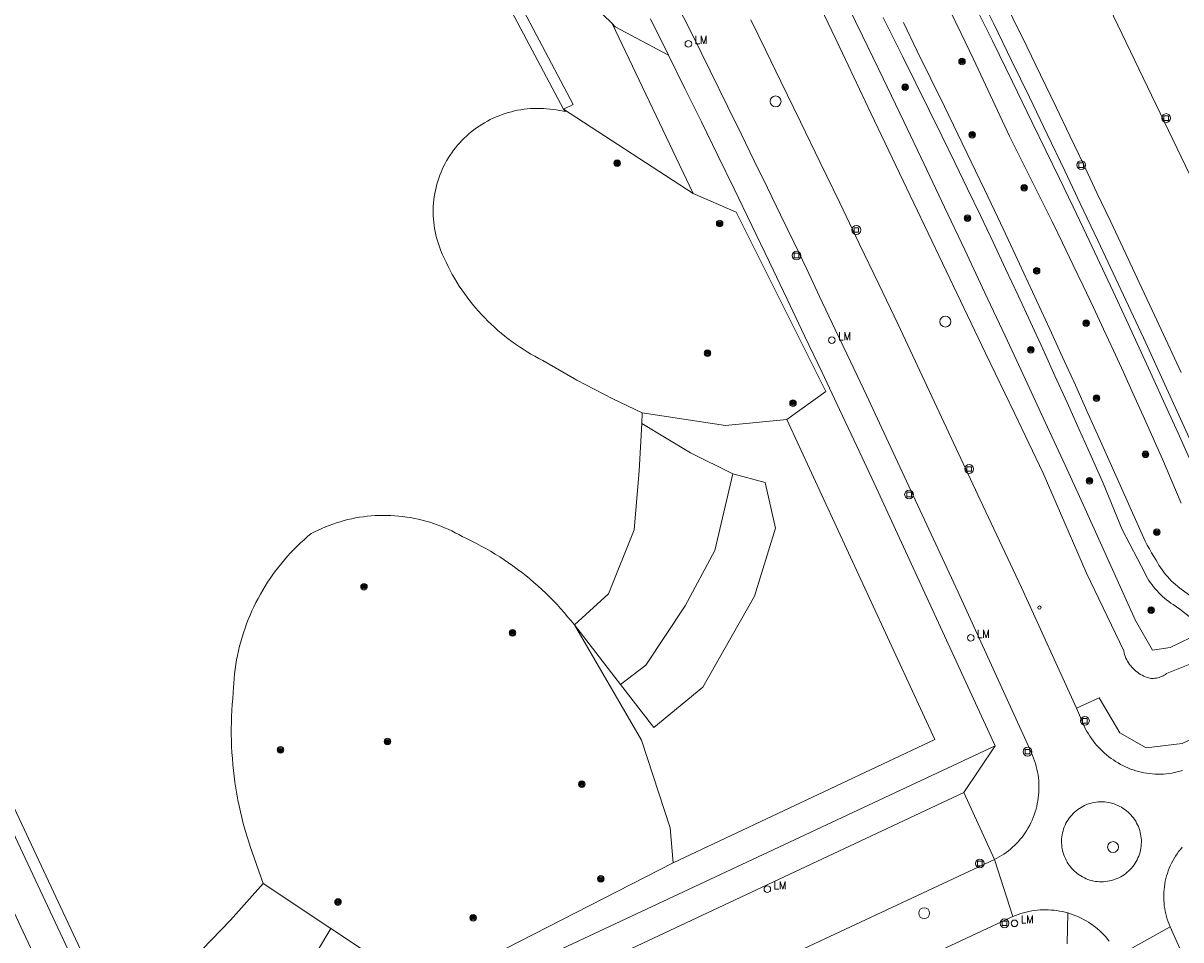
# Model space of a CAD drawing. Header units: metres. Extents: x 138165 to 154469, y 480134 to 494189.
# Tile 565 of 656: x 146877 to 146965, y 486836 to 486905. Entities that reach past the tile are written whole.
import ezdxf

# ---------------------------------------------------------------- set-up
doc = ezdxf.new("R2010")
doc.units = ezdxf.units.M
doc.header["$LTSCALE"] = 0.001
doc.header["$MEASUREMENT"] = 0
for name, color, linetype, lineweight in [('Level 5', 7, 'Continuous', 0), ('TOP-L-terrein schutting raster hek leuning', 7, 'Continuous', 0), ('TOP-L-topo objecten punt', 7, 'Continuous', 0), ('TOP-L-topo objecten vlak', 7, 'Continuous', 0), ('TOP-L-water beschoeiing', 7, 'Continuous', 0)]:
    doc.layers.add(name, color=color, linetype=linetype, lineweight=lineweight)
doc.styles.add('Style-STANDARD', font='STANDARD.shx')

# ---------------------------------------------------------------- blocks, each defined once
blk = doc.blocks.new('24')
at = {"layer": 'TOP-L-topo objecten punt', "color": 7, "linetype": 'Continuous', "lineweight": 0}
for radius in [0.025, 0.0182, 0.0115, 0.005]:
    blk.add_circle((0, 0), radius, dxfattribs=at)
blk = doc.blocks.new('39')
at = {"layer": 'TOP-L-topo objecten punt', "color": 7, "linetype": 'Continuous', "lineweight": 0}
for p, q in [((0.0175, 0.0175), (-0.0175, 0.0175)), ((-0.0175, 0.0175), (-0.0175, -0.0175)), ((0.0175, 0.0175), (0.0175, -0.0175)), ((0.0175, -0.0175), (-0.0175, -0.0175))]:
    blk.add_line(p, q, dxfattribs=at)
blk.add_circle((0, 0), 0.0332, dxfattribs=at)
blk = doc.blocks.new('*U13')
at = {"layer": 'Level 5', "color": 7, "linetype": 'Continuous', "lineweight": 0}
blk.add_circle((0, 0), 0.0415, dxfattribs=at)
blk = doc.blocks.new('150')
at = {"layer": 'Level 5', "color": 7, "linetype": 'Continuous', "lineweight": 0}
blk.add_blockref('*U13', (0, 0), dxfattribs=at)
blk = doc.blocks.new('10')
at = {"layer": 'TOP-L-topo objecten punt', "linetype": 'Continuous', "lineweight": 0}
blk.add_circle((0, 0), 0.0125, dxfattribs=at)
blk = doc.blocks.new('16')
at = {"layer": 'TOP-L-topo objecten punt', "color": 7, "linetype": 'Continuous', "lineweight": 0}
blk.add_circle((0, 0), 0.025, dxfattribs=at)
at = {"layer": 'TOP-L-topo objecten punt', "color": 7, "linetype": 'Continuous', "lineweight": 0, "style": 'Style-STANDARD'}
blk.add_text('LM', height=0.06, dxfattribs=at).set_placement((0.0483, 0))

msp = doc.modelspace()

# ---------------------------------------------------------------- linework, layer by layer
at = {"layer": 'TOP-L-terrein schutting raster hek leuning', "flags": 128}
msp.add_lwpolyline([(146949.349, 486907.745), (146950.557, 486905.275), (146951.911, 486902.494), (146953.258, 486899.711), (146954.601, 486896.924), (146955.937, 486894.135), (146957.12, 486891.653), (146958.445, 486888.858), (146959.618, 486886.372), (146960.786, 486883.883), (146962.095, 486881.081), (146973.011, 486857.134)], dxfattribs=at)
at = {"layer": 'TOP-L-topo objecten vlak', "flags": 128}
for points in [[(146884.243, 486962.45), (146884.576, 486961.817), (146906.966, 486919.601), (146909.482, 486914.733), (146917.921, 486898.803)], [(146824.07, 486955.069), (146864.155, 486869.581), (146860.878, 486868.027), (146863.354, 486862.701), (146866.684, 486864.183), (146887.142, 486820.581)], [(146882.801, 486831.872), (146867.106, 486865.315), (146863.718, 486863.802), (146861.967, 486867.601), (146865.246, 486869.15), (146832.145, 486939.909)], [(146949.989, 486925.543), (146951.818, 486921.955), (146954.499, 486916.553), (146968.317, 486887.841), (146972.262, 486879.27), (146981.276, 486859.273), (146981.3, 486859.215)], [(146964.768, 486878.839), (146963.761, 486881.012), (146962.751, 486883.183), (146961.593, 486885.663), (146960.575, 486887.83), (146959.408, 486890.306), (146958.382, 486892.47), (146957.354, 486894.632), (146956.321, 486896.793), (146955.285, 486898.952), (146954.097, 486901.417), (146953.054, 486903.572), (146952.007, 486905.726), (146950.806, 486908.185), (146949.751, 486910.335), (146948.542, 486912.79), (146947.407, 486915.064), (146946.325, 486917.225), (146945.06, 486919.744), (146943.973, 486921.902), (146943.896, 486922.054)], [(146910.573, 486915.315), (146911.09, 486915.514), (146912.474, 486914.631), (146916.725, 486910.056), (146921.611, 486905.301)], [(146917.921, 486898.803), (146918.669, 486899.167), (146910.242, 486915.131)], [(146967.069, 486857.366), (146963.668, 486856.001), (146963.581, 486855.938), (146963.49, 486855.88), (146963.396, 486855.828), (146963.299, 486855.781), (146963.2, 486855.741), (146963.098, 486855.706), (146962.994, 486855.678), (146962.889, 486855.655), (146962.783, 486855.639), (146962.676, 486855.63), (146962.568, 486855.627), (146962.461, 486855.63), (146962.325, 486855.664), (146962.191, 486855.706), (146962.059, 486855.754), (146961.93, 486855.809), (146961.805, 486855.871), (146961.682, 486855.939), (146961.563, 486856.014), (146961.448, 486856.095), (146961.338, 486856.181), (146961.232, 486856.273), (146961.131, 486856.371), (146961.036, 486856.473), (146960.945, 486856.58), (146960.861, 486856.692), (146960.782, 486856.809), (146960.71, 486856.929), (146960.644, 486857.052), (146960.584, 486857.179), (146960.531, 486857.309), (146960.485, 486857.442), (146960.446, 486857.576), (146960.414, 486857.713), (146957.602, 486863.621), (146954.313, 486871.2), (146952.12, 486875.745), (146949.932, 486880.293), (146947.75, 486884.843), (146945.573, 486889.397), (146943.402, 486893.953), (146941.237, 486898.511), (146939.077, 486903.072), (146936.923, 486907.636)], [(146939.048, 486907.621), (146940.614, 486904.379), (146942.174, 486901.134), (146943.728, 486897.887), (146945.277, 486894.637), (146946.821, 486891.384), (146948.358, 486888.129), (146949.89, 486884.871), (146951.417, 486881.61), (146952.938, 486878.347), (146954.453, 486875.081), (146955.963, 486871.812), (146957.467, 486868.541), (146961.298, 486860.027), (146962.594, 486857.763), (146963.94, 486857.98), (146966.226, 486859.094)], [(146926.355, 486907.169), (146927.704, 486904.448), (146929.048, 486901.724), (146930.385, 486898.998), (146931.394, 486896.949), (146932.399, 486894.897), (146933.399, 486892.844), (146934.394, 486890.788), (146935.385, 486888.73), (146936.371, 486886.67), (146937.353, 486884.607), (146938.541, 486882.11), (146939.724, 486879.61), (146940.903, 486877.109), (146942.077, 486874.605), (146947.856, 486862.175), (146953.413, 486849.986), (146953.501, 486849.786), (146953.582, 486849.582), (146953.655, 486849.376), (146953.722, 486849.167), (146953.781, 486848.957), (146953.832, 486848.744), (146953.877, 486848.53), (146953.913, 486848.314), (146953.942, 486848.097), (146953.964, 486847.879), (146953.978, 486847.661), (146953.984, 486847.442), (146953.983, 486847.223), (146953.974, 486847.004), (146953.957, 486846.786), (146953.933, 486846.569), (146953.901, 486846.352), (146953.862, 486846.137), (146953.815, 486845.923), (146953.761, 486845.711), (146953.699, 486845.501), (146953.63, 486845.293), (146953.554, 486845.088), (146953.47, 486844.886), (146953.38, 486844.686), (146953.283, 486844.49), (146953.179, 486844.298), (146953.068, 486844.109), (146952.951, 486843.924), (146952.831, 486843.753), (146952.704, 486843.586), (146952.572, 486843.424), (146952.434, 486843.266), (146952.291, 486843.113), (146952.143, 486842.966), (146951.99, 486842.823), (146951.831, 486842.686), (146951.668, 486842.555), (146951.501, 486842.429), (146951.329, 486842.31), (146951.154, 486842.196), (146950.974, 486842.089), (146950.791, 486841.988), (146950.604, 486841.893)], [(146948.932, 486907.081), (146950.453, 486903.991), (146951.968, 486900.898), (146953.477, 486897.802), (146954.513, 486895.674), (146955.544, 486893.544), (146956.567, 486891.41), (146957.585, 486889.273), (146958.597, 486887.134), (146959.602, 486884.991), (146960.601, 486882.846), (146961.594, 486880.697), (146962.58, 486878.546), (146963.56, 486876.392), (146964.534, 486874.235), (146965.502, 486872.075)], [(146964.782, 486868.934), (146964.066, 486870.594), (146963.343, 486872.251), (146962.615, 486873.906), (146961.879, 486875.558), (146961.138, 486877.207), (146960.39, 486878.853), (146959.636, 486880.496), (146958.876, 486882.136), (146958.109, 486883.774), (146957.336, 486885.408), (146956.557, 486887.04), (146955.771, 486888.668), (146954.98, 486890.294), (146954.182, 486891.916), (146953.378, 486893.536), (146952.567, 486895.152), (146951.751, 486896.765), (146950.846, 486898.713), (146949.934, 486900.658), (146949.016, 486902.601), (146948.092, 486904.54), (146947.161, 486906.476)], [(146921.611, 486905.301), (146927.759, 486892.426)], [(146921.611, 486905.301), (146921.848, 486905.07), (146925.882, 486902.915)], [(146925.882, 486902.915), (146924.519, 486905.665)], [(146956.83, 486853.382), (146952.65, 486862.526), (146949.534, 486869.173), (146946.418, 486875.819), (146943.301, 486882.466), (146941.833, 486885.547), (146940.359, 486888.626), (146938.879, 486891.702), (146937.395, 486894.775), (146935.905, 486897.846), (146934.409, 486900.914), (146933.269, 486903.253), (146932.123, 486905.589)], [(146942.183, 486905.773), (146943.655, 486902.792), (146944.652, 486900.793), (146945.643, 486898.79), (146946.628, 486896.785), (146947.606, 486894.776), (146948.578, 486892.764), (146949.543, 486890.749), (146950.502, 486888.731), (146951.454, 486886.71), (146952.4, 486884.686), (146953.34, 486882.659), (146954.273, 486880.629), (146955.2, 486878.596), (146956.12, 486876.56), (146957.034, 486874.521), (146957.941, 486872.48), (146958.842, 486870.435), (146960.287, 486866.938), (146962.03, 486863.577), (146962.124, 486863.401), (146962.224, 486863.228), (146962.33, 486863.058), (146962.441, 486862.892), (146962.558, 486862.73), (146962.68, 486862.571), (146962.807, 486862.417), (146962.939, 486862.267), (146963.076, 486862.121), (146963.218, 486861.98), (146963.364, 486861.844), (146963.515, 486861.712), (146963.67, 486861.586), (146963.829, 486861.465), (146963.991, 486861.349), (146964.158, 486861.238), (146964.663, 486860.895), (146965.514, 486860.23)], [(146966.361, 486861.247), (146964.676, 486862.469), (146964.506, 486862.604), (146964.34, 486862.744), (146964.18, 486862.889), (146964.024, 486863.04), (146963.873, 486863.196), (146963.727, 486863.357), (146963.587, 486863.522), (146963.452, 486863.692), (146963.323, 486863.867), (146963.2, 486864.045), (146963.083, 486864.228), (146962.972, 486864.414), (146962.867, 486864.604), (146962.693, 486864.884), (146962.524, 486865.167), (146962.359, 486865.452), (146962.199, 486865.74), (146962.043, 486866.03), (146959.602, 486871.49), (146958.656, 486873.625), (146957.704, 486875.757), (146956.746, 486877.886), (146955.781, 486880.012), (146954.81, 486882.135), (146953.832, 486884.256), (146952.849, 486886.373), (146951.859, 486888.488), (146950.862, 486890.6), (146949.86, 486892.708), (146948.851, 486894.814), (146947.836, 486896.917), (146946.815, 486899.017), (146945.788, 486901.113), (146944.754, 486903.207), (146943.7, 486905.398)], [(146925.882, 486902.915), (146927.136, 486900.38), (146928.384, 486897.842), (146929.628, 486895.302), (146930.866, 486892.759), (146932.212, 486889.978), (146933.553, 486887.195), (146934.888, 486884.409), (146936.217, 486881.62), (146937.54, 486878.828), (146938.858, 486876.034), (146940.17, 486873.237), (146941.476, 486870.437), (146950.67, 486850.52)], [(146923.902, 486875.786), (146921.673, 486876.845), (146918.932, 486878.248), (146916.365, 486879.75), (146916.059, 486879.906), (146915.756, 486880.069), (146915.457, 486880.238), (146915.162, 486880.413), (146914.87, 486880.595), (146914.582, 486880.782), (146914.298, 486880.976), (146914.019, 486881.176), (146913.744, 486881.382), (146913.473, 486881.594), (146913.207, 486881.811), (146912.946, 486882.034), (146912.689, 486882.263), (146912.438, 486882.497), (146912.191, 486882.736), (146911.95, 486882.981), (146911.714, 486883.231), (146911.483, 486883.485), (146911.258, 486883.745), (146911.038, 486884.009), (146910.824, 486884.278), (146910.616, 486884.552), (146910.414, 486884.829), (146910.218, 486885.111), (146910.028, 486885.398), (146909.844, 486885.688), (146909.666, 486885.982), (146909.495, 486886.28), (146909.33, 486886.581), (146909.171, 486886.886), (146909.019, 486887.194), (146908.874, 486887.505), (146908.735, 486887.82), (146908.603, 486888.137), (146908.517, 486888.363), (146908.437, 486888.591), (146908.365, 486888.821), (146908.3, 486889.054), (146908.242, 486889.288), (146908.192, 486889.524), (146908.148, 486889.762), (146908.113, 486890.001), (146908.084, 486890.241), (146908.063, 486890.481), (146908.05, 486890.722), (146908.044, 486890.964), (146908.046, 486891.205), (146908.055, 486891.447), (146908.071, 486891.688), (146908.095, 486891.928), (146908.127, 486892.167), (146908.165, 486892.406), (146908.212, 486892.643), (146908.265, 486892.878), (146908.326, 486893.112), (146908.394, 486893.344), (146908.469, 486893.573), (146908.551, 486893.8), (146908.641, 486894.025), (146908.737, 486894.246), (146908.84, 486894.465), (146908.95, 486894.68), (146909.066, 486894.891), (146909.189, 486895.099), (146909.318, 486895.303), (146909.454, 486895.503), (146909.595, 486895.699), (146909.743, 486895.89), (146909.897, 486896.076), (146910.056, 486896.258), (146910.221, 486896.434), (146910.391, 486896.606), (146910.566, 486896.772), (146910.747, 486896.932), (146910.932, 486897.087), (146911.125, 486897.238), (146911.322, 486897.384), (146911.524, 486897.523), (146911.73, 486897.657), (146911.939, 486897.783), (146912.153, 486897.904), (146912.37, 486898.017), (146912.591, 486898.124), (146912.814, 486898.225), (146913.041, 486898.318), (146913.271, 486898.404), (146913.503, 486898.484), (146913.737, 486898.556), (146913.973, 486898.621), (146914.212, 486898.678), (146914.452, 486898.729), (146914.693, 486898.771), (146914.936, 486898.807), (146915.179, 486898.835), (146915.423, 486898.856), (146915.668, 486898.869), (146915.913, 486898.875), (146916.158, 486898.873), (146916.403, 486898.863), (146916.648, 486898.846), (146916.892, 486898.822), (146917.135, 486898.79), (146917.377, 486898.751), (146918.069, 486898.641), (146917.921, 486898.803)], [(146917.921, 486898.803), (146927.759, 486892.426)], [(146927.759, 486892.426), (146931.033, 486890.992), (146937.811, 486877.394), (146934.858, 486875.275)], [(146923.861, 486874.966), (146923.902, 486875.786)], [(146934.858, 486875.275), (146930.221, 486874.804), (146923.902, 486875.786)], [(146934.858, 486875.275), (146946.088, 486850.987), (146926.244, 486841.632)], [(146918.751, 486859.684), (146921.341, 486862.058), (146923.29, 486866.904), (146923.679, 486871.38), (146923.861, 486874.966)], [(146930.781, 486871.157), (146927.572, 486872.753), (146923.861, 486874.966)], [(146930.781, 486871.157), (146933.214, 486870.504), (146934.013, 486867.017), (146932.415, 486861.86), (146928.493, 486854.959), (146924.789, 486851.909), (146922.243, 486855.164)], [(146922.243, 486855.164), (146924.171, 486856.63), (146927.149, 486861.134), (146929.401, 486865.346), (146930.781, 486871.157)], [(146895.157, 486840.077), (146894.472, 486842.028), (146894.317, 486842.456), (146894.169, 486842.887), (146894.028, 486843.319), (146893.894, 486843.755), (146893.768, 486844.192), (146893.648, 486844.631), (146893.536, 486845.072), (146893.431, 486845.515), (146893.334, 486845.96), (146893.243, 486846.406), (146893.16, 486846.854), (146893.085, 486847.303), (146893.016, 486847.753), (146892.955, 486848.204), (146892.902, 486848.656), (146892.856, 486849.109), (146892.817, 486849.563), (146892.786, 486850.017), (146892.762, 486850.471), (146892.746, 486850.926), (146892.737, 486851.381), (146892.736, 486851.837), (146892.742, 486852.292), (146892.755, 486852.747), (146892.776, 486853.202), (146892.805, 486853.656), (146892.841, 486854.11), (146892.884, 486854.563), (146892.898, 486854.918), (146892.919, 486855.272), (146892.948, 486855.625), (146892.985, 486855.978), (146893.03, 486856.33), (146893.082, 486856.681), (146893.142, 486857.031), (146893.21, 486857.379), (146893.285, 486857.726), (146893.368, 486858.07), (146893.459, 486858.414), (146893.557, 486858.754), (146893.662, 486859.093), (146893.775, 486859.43), (146893.896, 486859.763), (146894.023, 486860.094), (146894.158, 486860.423), (146894.3, 486860.748), (146894.449, 486861.07), (146894.605, 486861.388), (146894.768, 486861.703), (146894.938, 486862.015), (146895.115, 486862.323), (146895.298, 486862.626), (146895.488, 486862.926), (146895.685, 486863.221), (146895.888, 486863.512), (146896.097, 486863.799), (146896.313, 486864.08), (146896.534, 486864.357), (146896.762, 486864.629), (146896.996, 486864.896), (146897.235, 486865.158), (146897.48, 486865.415), (146897.731, 486865.666), (146897.987, 486865.911), (146898.249, 486866.151), (146898.515, 486866.385), (146898.787, 486866.613), (146899.053, 486866.751), (146899.322, 486866.882), (146899.594, 486867.006), (146899.87, 486867.124), (146900.148, 486867.234), (146900.429, 486867.337), (146900.713, 486867.432), (146900.999, 486867.521), (146901.287, 486867.602), (146901.577, 486867.676), (146901.869, 486867.742), (146902.162, 486867.801), (146902.457, 486867.853), (146902.753, 486867.896), (146903.05, 486867.933), (146903.348, 486867.961), (146903.647, 486867.982), (146903.946, 486867.996), (146904.245, 486868.001), (146904.545, 486867.999), (146904.844, 486867.99), (146905.143, 486867.973), (146905.441, 486867.948), (146905.739, 486867.915), (146906.035, 486867.875), (146906.331, 486867.828), (146906.625, 486867.772), (146906.918, 486867.71), (146907.209, 486867.64), (146907.498, 486867.562), (146907.785, 486867.477), (146908.07, 486867.385), (146908.352, 486867.286), (146908.632, 486867.179), (146908.909, 486867.065), (146909.183, 486866.945), (146909.454, 486866.817), (146909.721, 486866.682), (146909.985, 486866.541), (146910.245, 486866.393), (146910.612, 486866.222), (146910.977, 486866.045), (146911.338, 486865.861), (146911.695, 486865.671), (146912.05, 486865.474), (146912.4, 486865.271), (146912.747, 486865.062), (146913.09, 486864.846), (146913.43, 486864.625), (146913.765, 486864.397), (146914.096, 486864.164), (146914.423, 486863.925), (146914.746, 486863.679), (146915.064, 486863.429), (146915.377, 486863.172), (146915.686, 486862.91), (146915.99, 486862.642), (146916.29, 486862.369), (146916.584, 486862.091), (146916.874, 486861.807), (146917.158, 486861.519), (146917.437, 486861.225), (146917.711, 486860.926), (146917.979, 486860.623), (146918.242, 486860.314), (146918.499, 486860.001), (146918.751, 486859.684)], [(146861.053, 486859.363), (146863.434, 486860.479), (146866.104, 486859.551), (146884.31, 486820.671), (146880.124, 486818.697)], [(146926.244, 486841.632), (146926.02, 486844.295), (146923.846, 486850.943), (146918.751, 486859.684)], [(146918.751, 486859.684), (146922.243, 486855.164)], [(146967.069, 486857.366), (146969.233, 486852.76), (146964.852, 486850.682), (146962.111, 486850.364), (146960.11, 486851.494), (146958.54, 486854.152), (146956.83, 486853.382)], [(146964.877, 486848.645), (146964.674, 486848.585), (146964.469, 486848.533), (146964.263, 486848.487), (146964.055, 486848.449), (146963.845, 486848.419), (146963.635, 486848.395), (146963.424, 486848.379), (146963.213, 486848.371), (146963.002, 486848.369), (146962.79, 486848.375), (146962.579, 486848.389), (146962.369, 486848.41), (146962.159, 486848.438), (146961.951, 486848.473), (146961.743, 486848.516), (146961.538, 486848.566), (146961.334, 486848.623), (146961.133, 486848.688), (146960.934, 486848.759), (146960.737, 486848.837), (146960.543, 486848.922), (146960.353, 486849.014), (146960.166, 486849.112), (146959.982, 486849.217), (146959.802, 486849.328), (146959.626, 486849.445), (146959.452, 486849.566), (146959.281, 486849.693), (146959.115, 486849.825), (146958.954, 486849.963), (146958.797, 486850.106), (146958.645, 486850.254), (146958.498, 486850.408), (146958.357, 486850.566), (146958.22, 486850.728), (146958.089, 486850.895), (146957.964, 486851.067), (146957.845, 486851.242), (146957.731, 486851.422), (146957.623, 486851.605), (146957.522, 486851.791), (146956.83, 486853.382)], [(146950.67, 486850.52), (146887.844, 486821.073)], [(146948.285, 486846.969), (146950.67, 486850.52)], [(146921.739, 486828.381), (146919.363, 486833.391), (146948.285, 486846.969)], [(146948.285, 486846.969), (146950.604, 486841.893)], [(146960.503, 486845.687), (146960.378, 486845.774), (146960.249, 486845.854), (146960.116, 486845.927), (146959.979, 486845.994), (146959.839, 486846.053), (146959.696, 486846.106), (146959.55, 486846.152), (146959.401, 486846.191), (146959.251, 486846.222), (146959.099, 486846.246), (146958.946, 486846.261), (146958.793, 486846.269), (146958.639, 486846.269), (146958.486, 486846.262), (146958.333, 486846.246), (146958.181, 486846.223), (146958.031, 486846.192), (146957.883, 486846.153), (146957.736, 486846.107), (146957.592, 486846.054), (146957.451, 486845.993), (146957.313, 486845.925), (146957.179, 486845.85), (146957.049, 486845.769), (146956.923, 486845.681), (146956.802, 486845.586), (146956.686, 486845.486), (146956.575, 486845.38), (146956.47, 486845.268), (146956.37, 486845.151), (146956.277, 486845.029), (146956.19, 486844.903), (146956.109, 486844.772), (146956.035, 486844.638), (146955.968, 486844.5), (146955.908, 486844.358), (146955.856, 486844.214), (146955.811, 486844.067), (146955.773, 486843.918), (146955.743, 486843.768), (146955.721, 486843.616), (146955.707, 486843.463), (146955.7, 486843.309), (146955.701, 486843.156), (146955.71, 486843.003), (146955.727, 486842.85), (146955.751, 486842.698), (146955.783, 486842.548), (146955.823, 486842.4), (146955.87, 486842.254), (146955.925, 486842.111), (146955.987, 486841.97), (146956.053, 486841.835), (146956.125, 486841.704), (146956.203, 486841.576), (146956.288, 486841.452), (146956.379, 486841.333), (146956.476, 486841.219), (146956.578, 486841.109), (146956.685, 486841.005), (146956.798, 486840.906), (146956.915, 486840.812), (146957.037, 486840.725), (146957.163, 486840.644), (146957.293, 486840.569), (146957.427, 486840.501), (146957.563, 486840.439), (146957.703, 486840.385), (146957.845, 486840.337), (146957.989, 486840.296), (146958.135, 486840.263), (146958.283, 486840.237), (146958.432, 486840.218), (146958.581, 486840.207), (146958.731, 486840.203), (146958.881, 486840.207), (146959.033, 486840.219), (146959.184, 486840.238), (146959.333, 486840.266), (146959.482, 486840.3), (146959.628, 486840.342), (146959.772, 486840.391), (146959.913, 486840.448), (146960.051, 486840.511), (146960.186, 486840.581), (146960.318, 486840.658), (146960.445, 486840.742), (146960.568, 486840.831), (146960.686, 486840.927), (146960.799, 486841.029), (146960.908, 486841.136), (146961.01, 486841.248), (146961.107, 486841.366), (146961.198, 486841.488), (146961.282, 486841.614), (146961.36, 486841.745), (146961.432, 486841.879), (146961.496, 486842.017), (146961.554, 486842.158), (146961.604, 486842.302), (146961.648, 486842.448), (146961.683, 486842.595), (146961.712, 486842.745), (146961.733, 486842.896), (146961.746, 486843.047), (146961.751, 486843.199), (146961.749, 486843.351), (146961.74, 486843.503), (146961.722, 486843.655), (146961.698, 486843.805), (146961.665, 486843.953), (146961.626, 486844.1), (146961.579, 486844.245), (146961.524, 486844.387), (146961.463, 486844.526), (146961.395, 486844.662), (146961.32, 486844.795), (146961.238, 486844.923), (146961.15, 486845.048), (146961.056, 486845.167), (146960.957, 486845.282), (146960.851, 486845.392), (146960.74, 486845.496), (146960.624, 486845.595), (146960.503, 486845.687)], [(146964.843, 486842.836), (146964.707, 486842.659), (146964.579, 486842.495), (146964.458, 486842.327), (146964.343, 486842.154), (146964.234, 486841.977), (146964.132, 486841.797), (146964.036, 486841.612), (146963.948, 486841.425), (146963.866, 486841.234), (146963.791, 486841.04), (146963.723, 486840.844), (146963.663, 486840.645), (146963.61, 486840.445), (146963.564, 486840.242), (146963.526, 486840.038), (146963.495, 486839.833), (146963.472, 486839.626), (146963.457, 486839.419), (146963.449, 486839.212), (146963.448, 486839.004), (146963.456, 486838.797), (146963.47, 486838.59), (146963.493, 486838.384), (146963.523, 486838.178), (146963.56, 486837.974), (146963.605, 486837.771), (146963.657, 486837.57), (146963.717, 486837.372), (146963.784, 486837.175), (146963.858, 486836.981), (146963.939, 486836.79)], [(146950.604, 486841.893), (146921.739, 486828.381)], [(146952.016, 486837.572), (146950.604, 486841.893)], [(146909.317, 486832.978), (146926.244, 486841.632)], [(146882.801, 486831.872), (146886.117, 486833.34), (146889.789, 486834.297), (146892.681, 486837.293), (146895.157, 486840.077)], [(146900.278, 486836.669), (146895.157, 486840.077)], [(146952.016, 486837.572), (146929.252, 486826.93)], [(146956.172, 486837.837), (146955.967, 486837.893), (146955.76, 486837.941), (146955.552, 486837.983), (146955.342, 486838.017), (146955.131, 486838.044), (146954.92, 486838.063), (146954.708, 486838.075), (146954.495, 486838.08), (146954.283, 486838.078), (146954.071, 486838.068), (146953.859, 486838.051), (146953.648, 486838.026), (146953.438, 486837.994), (146953.229, 486837.955), (146953.022, 486837.909), (146952.816, 486837.856), (146952.613, 486837.795), (146952.411, 486837.728), (146952.212, 486837.653), (146952.016, 486837.572)], [(146956.172, 486837.837), (146956.125, 486835.507)], [(146959.319, 486835.691), (146959.185, 486835.859), (146959.045, 486836.023), (146958.899, 486836.181), (146958.748, 486836.334), (146958.592, 486836.482), (146958.43, 486836.624), (146958.264, 486836.761), (146958.093, 486836.891), (146957.917, 486837.016), (146957.737, 486837.134), (146957.553, 486837.245), (146957.365, 486837.35), (146957.174, 486837.449), (146956.979, 486837.541), (146956.782, 486837.625), (146956.581, 486837.703), (146956.378, 486837.774), (146956.172, 486837.837)], [(146900.278, 486836.669), (146897.403, 486831.826), (146885.648, 486825.777)], [(146909.317, 486832.978), (146904.191, 486834.066), (146900.278, 486836.669)], [(146959.992, 486834.592), (146963.939, 486836.79)], [(146963.939, 486836.79), (146965.212, 486833.946)]]:
    msp.add_lwpolyline(points, dxfattribs=at)
at = {"layer": 'TOP-L-water beschoeiing', "flags": 128}
for points in [[(146910.932, 486897.087), (146911.125, 486897.238), (146911.322, 486897.384), (146911.524, 486897.523), (146911.73, 486897.657), (146911.939, 486897.783), (146912.153, 486897.904), (146912.37, 486898.017), (146912.591, 486898.124), (146912.814, 486898.225), (146913.041, 486898.318), (146913.271, 486898.404), (146913.503, 486898.484), (146913.737, 486898.556), (146913.973, 486898.621), (146914.212, 486898.678), (146914.452, 486898.729), (146914.693, 486898.771), (146914.936, 486898.807), (146915.179, 486898.835), (146915.423, 486898.856), (146915.668, 486898.869), (146915.913, 486898.875), (146916.158, 486898.873), (146916.403, 486898.863), (146916.648, 486898.846), (146916.892, 486898.822), (146917.135, 486898.79), (146917.377, 486898.751)], [(146917.921, 486898.803), (146918.069, 486898.641)], [(146918.069, 486898.641), (146917.377, 486898.751)], [(146908.603, 486888.137), (146908.517, 486888.363), (146908.437, 486888.591), (146908.365, 486888.821), (146908.3, 486889.054), (146908.242, 486889.288), (146908.192, 486889.524), (146908.148, 486889.762), (146908.113, 486890.001), (146908.084, 486890.241), (146908.063, 486890.481), (146908.05, 486890.722), (146908.044, 486890.964), (146908.046, 486891.205), (146908.055, 486891.447), (146908.071, 486891.688), (146908.095, 486891.928), (146908.127, 486892.167), (146908.165, 486892.406), (146908.212, 486892.643), (146908.265, 486892.878), (146908.326, 486893.112), (146908.394, 486893.344), (146908.469, 486893.573), (146908.551, 486893.8), (146908.641, 486894.025), (146908.737, 486894.246), (146908.84, 486894.465), (146908.95, 486894.68), (146909.066, 486894.891), (146909.189, 486895.099), (146909.318, 486895.303), (146909.454, 486895.503), (146909.595, 486895.699), (146909.743, 486895.89), (146909.897, 486896.076), (146910.056, 486896.258), (146910.221, 486896.434), (146910.391, 486896.606), (146910.566, 486896.772), (146910.747, 486896.932), (146910.932, 486897.087)], [(146916.365, 486879.75), (146916.059, 486879.906), (146915.756, 486880.069), (146915.457, 486880.238), (146915.162, 486880.413), (146914.87, 486880.595), (146914.582, 486880.782), (146914.298, 486880.976), (146914.019, 486881.176), (146913.744, 486881.382), (146913.473, 486881.594), (146913.207, 486881.811), (146912.946, 486882.034), (146912.689, 486882.263), (146912.438, 486882.497), (146912.191, 486882.736), (146911.95, 486882.981), (146911.714, 486883.231), (146911.483, 486883.485), (146911.258, 486883.745), (146911.038, 486884.009), (146910.824, 486884.278), (146910.616, 486884.552), (146910.414, 486884.829), (146910.218, 486885.111), (146910.028, 486885.398), (146909.844, 486885.688), (146909.666, 486885.982), (146909.495, 486886.28), (146909.33, 486886.581), (146909.171, 486886.886), (146909.019, 486887.194), (146908.874, 486887.505), (146908.735, 486887.82), (146908.603, 486888.137)], [(146916.365, 486879.75), (146918.932, 486878.248)], [(146923.902, 486875.786), (146921.673, 486876.845), (146918.932, 486878.248)], [(146923.861, 486874.966), (146923.679, 486871.38), (146923.29, 486866.904), (146921.341, 486862.058), (146918.751, 486859.684)], [(146898.787, 486866.613), (146899.053, 486866.751), (146899.322, 486866.882), (146899.594, 486867.006), (146899.87, 486867.124), (146900.148, 486867.234), (146900.429, 486867.337), (146900.713, 486867.432), (146900.999, 486867.521), (146901.287, 486867.602), (146901.577, 486867.676), (146901.869, 486867.742), (146902.162, 486867.801), (146902.457, 486867.853), (146902.753, 486867.896), (146903.05, 486867.933), (146903.348, 486867.961), (146903.647, 486867.982), (146903.946, 486867.996), (146904.245, 486868.001), (146904.545, 486867.999), (146904.844, 486867.99), (146905.143, 486867.973), (146905.441, 486867.948), (146905.739, 486867.915), (146906.035, 486867.875), (146906.331, 486867.828), (146906.625, 486867.772), (146906.918, 486867.71), (146907.209, 486867.64), (146907.498, 486867.562), (146907.785, 486867.477), (146908.07, 486867.385), (146908.352, 486867.286), (146908.632, 486867.179), (146908.909, 486867.065), (146909.183, 486866.945), (146909.454, 486866.817), (146909.721, 486866.682), (146909.985, 486866.541), (146910.245, 486866.393)], [(146892.884, 486854.563), (146892.898, 486854.918), (146892.919, 486855.272), (146892.948, 486855.625), (146892.985, 486855.978), (146893.03, 486856.33), (146893.082, 486856.681), (146893.142, 486857.031), (146893.21, 486857.379), (146893.285, 486857.726), (146893.368, 486858.07), (146893.459, 486858.414), (146893.557, 486858.754), (146893.662, 486859.093), (146893.775, 486859.43), (146893.896, 486859.763), (146894.023, 486860.094), (146894.158, 486860.423), (146894.3, 486860.748), (146894.449, 486861.07), (146894.605, 486861.388), (146894.768, 486861.703), (146894.938, 486862.015), (146895.115, 486862.323), (146895.298, 486862.626), (146895.488, 486862.926), (146895.685, 486863.221), (146895.888, 486863.512), (146896.097, 486863.799), (146896.313, 486864.08), (146896.534, 486864.357), (146896.762, 486864.629), (146896.996, 486864.896), (146897.235, 486865.158), (146897.48, 486865.415), (146897.731, 486865.666), (146897.987, 486865.911), (146898.249, 486866.151), (146898.515, 486866.385), (146898.787, 486866.613)], [(146910.245, 486866.393), (146910.612, 486866.222), (146910.977, 486866.045), (146911.338, 486865.861), (146911.695, 486865.671), (146912.05, 486865.474), (146912.4, 486865.271), (146912.747, 486865.062), (146913.09, 486864.846), (146913.43, 486864.625), (146913.765, 486864.397), (146914.096, 486864.164), (146914.423, 486863.925), (146914.746, 486863.679), (146915.064, 486863.429), (146915.377, 486863.172), (146915.686, 486862.91), (146915.99, 486862.642), (146916.29, 486862.369), (146916.584, 486862.091), (146916.874, 486861.807), (146917.158, 486861.519), (146917.437, 486861.225), (146917.711, 486860.926), (146917.979, 486860.623), (146918.242, 486860.314), (146918.499, 486860.001), (146918.751, 486859.684)], [(146894.472, 486842.028), (146894.317, 486842.456), (146894.169, 486842.887), (146894.028, 486843.319), (146893.894, 486843.755), (146893.768, 486844.192), (146893.648, 486844.631), (146893.536, 486845.072), (146893.431, 486845.515), (146893.334, 486845.96), (146893.243, 486846.406), (146893.16, 486846.854), (146893.085, 486847.303), (146893.016, 486847.753), (146892.955, 486848.204), (146892.902, 486848.656), (146892.856, 486849.109), (146892.817, 486849.563), (146892.786, 486850.017), (146892.762, 486850.471), (146892.746, 486850.926), (146892.737, 486851.381), (146892.736, 486851.837), (146892.742, 486852.292), (146892.755, 486852.747), (146892.776, 486853.202), (146892.805, 486853.656), (146892.841, 486854.11), (146892.884, 486854.563)], [(146894.472, 486842.028), (146895.157, 486840.077)]]:
    msp.add_lwpolyline(points, dxfattribs=at)

# ---------------------------------------------------------------- block references
at = {"layer": 'TOP-L-topo objecten punt', "xscale": 10, "yscale": 10, "zscale": 10}
for name, p in [('16', (146927.398, 486903.772)), ('24', (146948.15, 486902.436)), ('24', (146943.832, 486900.478)), ('150', (146934.01, 486899.398)), ('39', (146963.627, 486898.139)), ('24', (146948.923, 486896.87)), ('24', (146921.994, 486894.717)), ('39', (146957.194, 486894.573)), ('24', (146952.865, 486892.853)), ('24', (146929.77, 486890.131)), ('24', (146948.565, 486890.536)), ('39', (146940.137, 486889.648)), ('39', (146935.603, 486887.706)), ('24', (146953.814, 486886.551)), ('150', (146946.887, 486882.702)), ('24', (146957.572, 486882.58)), ('16', (146938.284, 486881.29)), ('24', (146928.855, 486880.305)), ('24', (146953.374, 486880.563)), ('24', (146958.355, 486876.894)), ('24', (146935.332, 486876.517)), ('24', (146962.068, 486872.631)), ('39', (146948.688, 486871.517)), ('24', (146957.822, 486870.625)), ('39', (146944.133, 486869.587)), ('24', (146962.916, 486866.719)), ('24', (146902.801, 486862.587)), ('10', (146954.025, 486861.002)), ('24', (146962.486, 486860.81)), ('24', (146914.056, 486859.091)), ('16', (146948.81, 486858.714)), ('39', (146957.474, 486852.412)), ('24', (146904.579, 486850.839)), ('24', (146896.461, 486850.208)), ('39', (146953.125, 486850.072)), ('24', (146919.315, 486847.61)), ('150', (146959.61, 486842.833)), ('39', (146949.497, 486841.594)), ('24', (146920.758, 486840.42)), ('16', (146933.388, 486839.636)), ('24', (146900.829, 486838.668)), ('150', (146945.28, 486837.824)), ('24', (146911.071, 486837.475)), ('39', (146951.377, 486837.053)), ('16', (146952.134, 486837.052))]:
    msp.add_blockref(name, p, dxfattribs=at)

doc.saveas('drawing.dxf')
